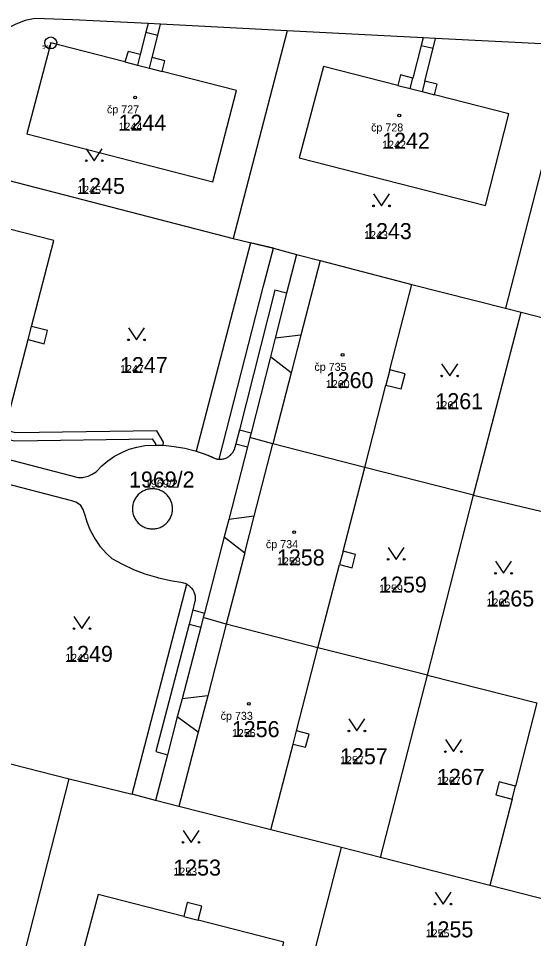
# Model space of a CAD drawing. Extents: x -763628 to -761565, y -976033 to -973833.
# Drawn here: x -762301 to -762236.7, y -975334.4 to -975219.5 of the extents above; entities that cross this region are included whole.
import ezdxf

# ---------------------------------------------------------------- set-up
doc = ezdxf.new("R2010")
doc.units = 0
for name, color, linetype in [('KN_cisla parcel 1000', 7, 'Continuous'), ('KN_cisla parcel 500', 7, 'Continuous'), ('KN_cisla popisna 500', 7, 'Continuous'), ('KN_hranice parcel', 7, 'Continuous'), ('KN_vecna bremena', 7, 'Continuous'), ('KN_vnitrni kresba parcel', 7, 'Continuous'), ('KN_znacky bodu BP', 7, 'Continuous'), ('KN_znacky budov', 7, 'Continuous'), ('KN_znacky kultur', 7, 'Continuous')]:
    doc.layers.add(name, color=color, linetype=linetype)

msp = doc.modelspace()

# ---------------------------------------------------------------- linework, layer by layer
at = {"layer": 'KN_hranice parcel'}
for p, q in [((-762283.24, -975220.23), (-762284.79, -975220.15)), ((-762267.43, -975221.05), (-762283.24, -975220.23)), ((-762267.43, -975221.05), (-762274.17, -975247)), ((-762250.46, -975221.92), (-762267.43, -975221.05)), ((-762248.91, -975222), (-762250.46, -975221.92)), ((-762231.76, -975222.87), (-762248.91, -975222)), ((-762231.76, -975222.87), (-762240.19, -975255.69)), ((-762311.27, -975237.36), (-762274.17, -975247)), ((-762274.17, -975247), (-762269.12, -975248.21)), ((-762269.12, -975248.21), (-762266.28, -975248.99)), ((-762251.88, -975252.72), (-762240.19, -975255.69)), ((-762244.17, -975279.02), (-762238.21, -975256.19)), ((-762240.19, -975255.69), (-762238.21, -975256.19)), ((-762238.21, -975256.19), (-762224.58, -975259.67)), ((-762319.61, -975270.07), (-762293.5, -975276.82)), ((-762294.3, -975279.73), (-762320.39, -975272.96)), ((-762244.17, -975279.02), (-762257.75, -975275.57)), ((-762249.91, -975301.49), (-762244.17, -975279.02)), ((-762244.17, -975279.02), (-762230.4, -975282.35)), ((-762286.76, -975316.39), (-762279.97, -975290.15)), ((-762249.91, -975301.49), (-762263.59, -975298.09)), ((-762255.8, -975324.28), (-762249.91, -975301.49)), ((-762249.91, -975301.49), (-762236.27, -975304.98)), ((-762328.82, -975305.65), (-762294.63, -975314.46)), ((-762302.01, -975343.29), (-762294.63, -975314.46)), ((-762294.63, -975314.46), (-762286.76, -975316.39)), ((-762283.86, -975317.15), (-762286.76, -975316.39)), ((-762260.63, -975323.02), (-762269.46, -975320.83)), ((-762268.14, -975351.99), (-762260.63, -975323.02)), ((-762255.8, -975324.28), (-762260.63, -975323.02)), ((-762242.14, -975327.79), (-762255.8, -975324.28))]:
    msp.add_line(p, q, dxfattribs=at)
for points in [[(-762300.11, -975219.75), (-762301.31, -975220.24), (-762302.47, -975220.82), (-762303.47, -975221.42), (-762304.53, -975222.16), (-762305.54, -975222.98), (-762306.47, -975223.88), (-762306.98, -975224.48), (-762307.71, -975225.46), (-762308.35, -975226.49)], [(-762284.79, -975220.15), (-762294.2, -975219.66), (-762298.88, -975219.5), (-762300.11, -975219.75)], [(-762284.79, -975220.15), (-762285.06, -975221.2), (-762285.77, -975224), (-762287.26, -975223.64), (-762287.68, -975224.94), (-762295.97, -975222.82), (-762296.94, -975222.57), (-762299.93, -975233.93), (-762276.69, -975239.89), (-762273.74, -975228.5), (-762283.03, -975226.13), (-762282.69, -975224.8), (-762284.28, -975224.39), (-762283.58, -975221.59), (-762283.24, -975220.23)], [(-762250.46, -975221.92), (-762250.7, -975222.87), (-762251.74, -975226.96), (-762253.28, -975226.55), (-762253.62, -975227.87), (-762262.89, -975225.51), (-762265.94, -975236.89), (-762242.7, -975242.88), (-762239.75, -975231.4), (-762249.06, -975229.03), (-762248.72, -975227.71), (-762250.26, -975227.33), (-762249.22, -975223.22), (-762248.91, -975222)], [(-762297.77, -975260.13), (-762297.34, -975258.48), (-762299.32, -975257.97), (-762296.53, -975247.24), (-762308.01, -975244.3), (-762313.95, -975267.44), (-762302.55, -975270.39), (-762299.75, -975259.61), (-762297.77, -975260.13)], [(-762275.91, -975274.55), (-762270.41, -975253.07), (-762269.12, -975248.21)], [(-762266.28, -975248.99), (-762267.5, -975253.81), (-762268.93, -975259.42), (-762269.52, -975261.77), (-762271.93, -975271.24), (-762272.08, -975271.84)], [(-762266.28, -975248.99), (-762263.33, -975249.71), (-762251.88, -975252.72)], [(-762257.75, -975275.57), (-762255.11, -975265.28), (-762253.21, -975265.77), (-762252.72, -975263.87), (-762254.62, -975263.38), (-762251.88, -975252.72)], [(-762272.08, -975271.84), (-762272.38, -975272.98), (-762274.73, -975282.06), (-762275.29, -975284.23), (-762277.76, -975293.75), (-762277.91, -975294.31)], [(-762257.75, -975275.57), (-762269.22, -975272.64), (-762272.08, -975271.84)], [(-762293.5, -975276.82), (-762292.94, -975276.81), (-762292.81, -975276.79), (-762292.26, -975276.66), (-762291.75, -975276.43), (-762291.28, -975276.11), (-762290.58, -975275.39), (-762289.8, -975274.75), (-762288.97, -975274.18), (-762288.08, -975273.7), (-762287.15, -975273.31), (-762286.19, -975273.02), (-762285.2, -975272.82), (-762283.86, -975272.78), (-762282.52, -975272.84), (-762281.53, -975272.95), (-762280.21, -975273.18), (-762278.92, -975273.51), (-762277.65, -975273.93), (-762276.41, -975274.45), (-762276.36, -975274.47), (-762275.91, -975274.55)], [(-762263.59, -975298.09), (-762260.89, -975287.68), (-762259.33, -975288.09), (-762258.9, -975286.43), (-762260.46, -975286.02), (-762257.75, -975275.57)], [(-762279.97, -975290.15), (-762280.03, -975290.12), (-762280.47, -975289.97), (-762281.97, -975289.73), (-762283.46, -975289.39), (-762283.68, -975289.33), (-762285.14, -975288.88), (-762286.56, -975288.34), (-762287.94, -975287.71), (-762289.28, -975286.98), (-762290.03, -975286.26), (-762290.71, -975285.47), (-762290.95, -975285.15), (-762291.52, -975284.28), (-762292.01, -975283.35), (-762292.4, -975282.39), (-762292.7, -975281.39), (-762292.71, -975281.34), (-762292.9, -975280.81), (-762293.18, -975280.32), (-762293.34, -975280.19), (-762293.8, -975279.92), (-762294.3, -975279.73)], [(-762277.91, -975294.31), (-762278.22, -975295.52), (-762280.55, -975304.45), (-762281.14, -975306.71), (-762282.37, -975311.44), (-762283.86, -975317.15)], [(-762263.59, -975298.09), (-762275.04, -975295.15), (-762277.91, -975294.31)], [(-762269.46, -975320.83), (-762266.69, -975310.11), (-762265.13, -975310.51), (-762264.7, -975308.86), (-762266.27, -975308.46), (-762263.59, -975298.09)], [(-762236.27, -975304.98), (-762238.94, -975315.35), (-762240.99, -975314.82), (-762241.41, -975316.46), (-762239.36, -975316.98), (-762242.14, -975327.79)], [(-762269.46, -975320.83), (-762280.93, -975317.92), (-762283.86, -975317.15)], [(-762226.83, -975331.75), (-762230.74, -975330.69), (-762242.14, -975327.79)], [(-762291.02, -975328.9), (-762294.06, -975340.26), (-762270.84, -975346.26), (-762267.83, -975334.84), (-762278.52, -975332.1), (-762278.08, -975330.36), (-762279.89, -975329.89), (-762280.34, -975331.64), (-762291.02, -975328.9)]]:
    msp.add_lwpolyline(points, dxfattribs=at)
at = {"layer": 'KN_vecna bremena'}
for points in [[(-762278.78, -975273.55), (-762278.15, -975273.75), (-762277.45, -975274.01), (-762276.93, -975274.22), (-762276.41, -975274.45), (-762276.16, -975274.52), (-762275.91, -975274.55), (-762270.41, -975253.07), (-762269.12, -975248.21), (-762272, -975247.52)], [(-762316.4, -975257.5), (-762316.65, -975258.47), (-762314.67, -975258.92), (-762316.7, -975266.84), (-762314.61, -975268.98), (-762301.47, -975272.24), (-762284.26, -975271.99), (-762283.88, -975272.63), (-762283.88, -975272.78), (-762283.39, -975272.79), (-762282.9, -975272.81), (-762282.86, -975272.42), (-762283.7, -975270.99), (-762301.35, -975271.24), (-762314.09, -975268.08), (-762315.61, -975266.53), (-762313.45, -975258.18)]]:
    msp.add_lwpolyline(points, close=True, dxfattribs=at)
at = {"layer": 'KN_vnitrni kresba parcel'}
for p, q in [((-762285.06, -975221.2), (-762283.58, -975221.59)), ((-762250.7, -975222.87), (-762249.22, -975223.22)), ((-762285.77, -975224), (-762286.11, -975225.34)), ((-762287.68, -975224.94), (-762286.11, -975225.34)), ((-762284.61, -975225.72), (-762284.28, -975224.39)), ((-762286.11, -975225.34), (-762284.61, -975225.72)), ((-762284.61, -975225.72), (-762283.03, -975226.13)), ((-762252.07, -975228.26), (-762251.74, -975226.96)), ((-762250.26, -975227.33), (-762250.59, -975228.64)), ((-762253.62, -975227.87), (-762252.07, -975228.26)), ((-762252.07, -975228.26), (-762250.59, -975228.64)), ((-762250.59, -975228.64), (-762249.06, -975229.03)), ((-762263.33, -975249.71), (-762265.73, -975259.04)), ((-762268.96, -975253.44), (-762273.38, -975270.87)), ((-762267.5, -975253.81), (-762268.96, -975253.44)), ((-762299.75, -975259.61), (-762299.32, -975257.97)), ((-762265.73, -975259.04), (-762268.93, -975259.42)), ((-762265.73, -975259.04), (-762266.93, -975263.74)), ((-762266.93, -975263.74), (-762269.52, -975261.77)), ((-762266.93, -975263.74), (-762269.22, -975272.64)), ((-762254.62, -975263.38), (-762255.11, -975265.28)), ((-762273.38, -975270.87), (-762273.83, -975272.61)), ((-762273.38, -975270.87), (-762271.93, -975271.24)), ((-762273.83, -975272.61), (-762273.95, -975273.1)), ((-762273.83, -975272.61), (-762272.38, -975272.98)), ((-762271.55, -975281.64), (-762269.22, -975272.64)), ((-762271.55, -975281.64), (-762274.73, -975282.06)), ((-762272.73, -975286.22), (-762271.55, -975281.64)), ((-762275.29, -975284.23), (-762272.73, -975286.22)), ((-762260.46, -975286.02), (-762260.89, -975287.68)), ((-762272.73, -975286.22), (-762275.04, -975295.15)), ((-762278.98, -975292.45), (-762279.22, -975293.37)), ((-762279.22, -975293.37), (-762279.68, -975295.14)), ((-762279.22, -975293.37), (-762277.76, -975293.75)), ((-762279.68, -975295.14), (-762283.82, -975311.06)), ((-762279.68, -975295.14), (-762278.22, -975295.52)), ((-762275.04, -975295.15), (-762277.35, -975304.09)), ((-762277.35, -975304.09), (-762280.55, -975304.45)), ((-762277.35, -975304.09), (-762278.52, -975308.62)), ((-762278.52, -975308.62), (-762281.14, -975306.71)), ((-762278.52, -975308.62), (-762280.93, -975317.92)), ((-762266.69, -975310.11), (-762266.27, -975308.46)), ((-762283.82, -975311.06), (-762282.37, -975311.44)), ((-762239.36, -975316.98), (-762238.94, -975315.35)), ((-762280.34, -975331.64), (-762278.52, -975332.1))]:
    msp.add_line(p, q, dxfattribs=at)
for points in [[(-762275.91, -975274.55), (-762275.79, -975274.55), (-762275.67, -975274.55), (-762275.55, -975274.53), (-762275.43, -975274.51), (-762275.32, -975274.49), (-762275.2, -975274.45), (-762275.09, -975274.41), (-762274.98, -975274.36), (-762274.87, -975274.3), (-762274.77, -975274.24), (-762274.67, -975274.17), (-762274.58, -975274.1), (-762274.49, -975274.02), (-762274.4, -975273.93), (-762274.33, -975273.84), (-762274.25, -975273.75), (-762274.19, -975273.65), (-762274.12, -975273.55), (-762274.07, -975273.44), (-762274.02, -975273.33), (-762273.98, -975273.22), (-762273.95, -975273.1)], [(-762284.24, -975278.24), (-762284.38, -975278.24), (-762284.52, -975278.26), (-762284.66, -975278.28), (-762284.8, -975278.3), (-762284.93, -975278.34), (-762285.07, -975278.38), (-762285.2, -975278.43), (-762285.33, -975278.49), (-762285.45, -975278.55), (-762285.57, -975278.62), (-762285.69, -975278.7), (-762285.8, -975278.79), (-762285.91, -975278.88), (-762286.01, -975278.97), (-762286.1, -975279.07), (-762286.2, -975279.18), (-762286.28, -975279.29), (-762286.36, -975279.41), (-762286.43, -975279.53), (-762286.49, -975279.66), (-762286.55, -975279.78), (-762286.6, -975279.91), (-762286.64, -975280.05), (-762286.68, -975280.18), (-762286.71, -975280.32), (-762286.72, -975280.46), (-762286.74, -975280.6), (-762286.74, -975280.74), (-762286.74, -975280.88), (-762286.72, -975281.02), (-762286.71, -975281.16), (-762286.68, -975281.3), (-762286.64, -975281.43), (-762286.6, -975281.57), (-762286.55, -975281.7), (-762286.49, -975281.83), (-762286.43, -975281.95), (-762286.36, -975282.07), (-762286.28, -975282.19), (-762286.2, -975282.3), (-762286.1, -975282.41), (-762286.01, -975282.51), (-762285.91, -975282.6), (-762285.8, -975282.7), (-762285.69, -975282.78), (-762285.57, -975282.86), (-762285.45, -975282.93), (-762285.33, -975282.99), (-762285.2, -975283.05), (-762285.07, -975283.1), (-762284.93, -975283.14), (-762284.8, -975283.18), (-762284.66, -975283.21), (-762284.52, -975283.22), (-762284.38, -975283.24), (-762284.24, -975283.24), (-762284.1, -975283.24), (-762283.96, -975283.22), (-762283.82, -975283.21), (-762283.68, -975283.18), (-762283.55, -975283.14), (-762283.41, -975283.1), (-762283.28, -975283.05), (-762283.16, -975282.99), (-762283.03, -975282.93), (-762282.91, -975282.86), (-762282.79, -975282.78), (-762282.68, -975282.7), (-762282.57, -975282.6), (-762282.47, -975282.51), (-762282.38, -975282.41), (-762282.29, -975282.3), (-762282.2, -975282.19), (-762282.12, -975282.07), (-762282.05, -975281.95), (-762281.99, -975281.83), (-762281.93, -975281.7), (-762281.88, -975281.57), (-762281.84, -975281.43), (-762281.8, -975281.3), (-762281.78, -975281.16), (-762281.76, -975281.02), (-762281.74, -975280.88), (-762281.74, -975280.74), (-762281.74, -975280.6), (-762281.76, -975280.46), (-762281.78, -975280.32), (-762281.8, -975280.18), (-762281.84, -975280.05), (-762281.88, -975279.91), (-762281.93, -975279.78), (-762281.99, -975279.66), (-762282.05, -975279.53), (-762282.12, -975279.41), (-762282.2, -975279.29), (-762282.29, -975279.18), (-762282.38, -975279.07), (-762282.47, -975278.97), (-762282.57, -975278.88), (-762282.68, -975278.79)], [(-762282.68, -975278.79), (-762282.79, -975278.7), (-762282.91, -975278.62), (-762283.03, -975278.55), (-762283.16, -975278.49), (-762283.28, -975278.43), (-762283.41, -975278.38), (-762283.55, -975278.34), (-762283.68, -975278.3), (-762283.82, -975278.28), (-762283.96, -975278.26), (-762284.1, -975278.24), (-762284.24, -975278.24)], [(-762279.97, -975290.15), (-762279.86, -975290.21), (-762279.76, -975290.28), (-762279.66, -975290.35), (-762279.57, -975290.43), (-762279.48, -975290.52), (-762279.39, -975290.61), (-762279.32, -975290.7), (-762279.24, -975290.8), (-762279.18, -975290.91), (-762279.12, -975291.01), (-762279.07, -975291.12), (-762279.02, -975291.24), (-762278.98, -975291.36), (-762278.95, -975291.48), (-762278.93, -975291.6), (-762278.92, -975291.72), (-762278.91, -975291.84), (-762278.91, -975291.96), (-762278.91, -975292.09), (-762278.93, -975292.21), (-762278.95, -975292.33), (-762278.98, -975292.45)]]:
    msp.add_lwpolyline(points, dxfattribs=at)
at = {"layer": 'KN_znacky bodu BP'}
for radius in [0.75, 0.03]:
    msp.add_circle((-762296.94, -975222.57), radius, dxfattribs=at)
at = {"layer": 'KN_znacky budov'}
for centre in [(-762286.4, -975229.37), (-762253.44, -975231.63), (-762260.51, -975261.52), (-762266.56, -975283.66), (-762272.21, -975305.1)]:
    msp.add_circle(centre, 0.175, dxfattribs=at)
at = {"layer": 'KN_znacky kultur'}
for points in [[(-762292.5, -975235.77), (-762291.5, -975237.27), (-762290.5, -975235.77)], [(-762256.66, -975241.41), (-762255.66, -975242.91), (-762254.66, -975241.41)], [(-762287.24, -975258.14), (-762286.24, -975259.64), (-762285.24, -975258.14)], [(-762248.15, -975262.65), (-762247.15, -975264.15), (-762246.15, -975262.65)], [(-762254.83, -975285.55), (-762253.83, -975287.05), (-762252.83, -975285.55)], [(-762241.43, -975287.29), (-762240.43, -975288.79), (-762239.43, -975287.29)], [(-762294.04, -975294.2), (-762293.04, -975295.7), (-762292.04, -975294.2)], [(-762259.73, -975306.98), (-762258.73, -975308.48), (-762257.73, -975306.98)], [(-762247.69, -975309.56), (-762246.69, -975311.06), (-762245.69, -975309.56)], [(-762280.43, -975320.89), (-762279.43, -975322.39), (-762278.43, -975320.89)], [(-762248.98, -975328.6), (-762247.98, -975330.1), (-762246.98, -975328.6)]]:
    msp.add_lwpolyline(points, dxfattribs=at)
for centre in [(-762292.5, -975237.27), (-762290.5, -975237.27), (-762256.66, -975242.91), (-762254.66, -975242.91), (-762287.24, -975259.64), (-762285.24, -975259.64), (-762248.15, -975264.15), (-762246.15, -975264.15), (-762254.83, -975287.05), (-762252.83, -975287.05), (-762241.43, -975288.79), (-762239.43, -975288.79), (-762294.04, -975295.7), (-762292.04, -975295.7), (-762259.73, -975308.48), (-762257.73, -975308.48), (-762247.69, -975311.06), (-762245.69, -975311.06), (-762280.43, -975322.39), (-762278.43, -975322.39), (-762248.98, -975330.1), (-762246.98, -975330.1)]:
    msp.add_circle(centre, 0.1, dxfattribs=at)

# ---------------------------------------------------------------- texts
at = {"layer": 'KN_cisla parcel 1000'}
for s, p in [('1244', (-762288.48, -975233.52)), ('1242', (-762255.58, -975235.78)), ('1245', (-762293.63, -975241.42)), ('1243', (-762257.83, -975247.06)), ('1247', (-762288.29, -975263.79)), ('1260', (-762262.61, -975265.67)), ('1261', (-762248.93, -975268.3)), ('1969/2', (-762287.17, -975278.08)), ('1258', (-762268.7, -975287.81)), ('1259', (-762255.96, -975291.2)), ('1265', (-762242.56, -975292.94)), ('1249', (-762295.13, -975299.85)), ('1256', (-762274.33, -975309.25)), ('1257', (-762260.83, -975312.63)), ('1267', (-762248.74, -975315.21)), ('1253', (-762281.64, -975326.54)), ('1255', (-762250.15, -975334.25))]:
    msp.add_text(s, height=2, dxfattribs=at).set_placement(p)
at = {"layer": 'KN_cisla parcel 500'}
for s, p in [('1244', (-762288.48, -975233.52)), ('1242', (-762255.58, -975235.78)), ('1245', (-762293.63, -975241.42)), ('1243', (-762257.83, -975247.06)), ('1247', (-762288.29, -975263.79)), ('1260', (-762262.61, -975265.67)), ('1261', (-762248.93, -975268.3)), ('1969/2', (-762285.18, -975278.08)), ('1258', (-762268.7, -975287.81)), ('1259', (-762255.96, -975291.2)), ('1265', (-762242.56, -975292.94)), ('1249', (-762295.13, -975299.85)), ('1256', (-762274.33, -975309.25)), ('1257', (-762260.83, -975312.63)), ('1267', (-762248.74, -975315.21)), ('1253', (-762281.64, -975326.54)), ('1255', (-762250.15, -975334.25))]:
    msp.add_text(s, height=1, dxfattribs=at).set_placement(p)
at = {"layer": 'KN_cisla popisna 500'}
for s, p in [('čp 727', (-762289.92, -975231.36)), ('čp 728', (-762256.96, -975233.62)), ('čp 735', (-762264.03, -975263.51)), ('čp 734', (-762270.08, -975285.65)), ('čp 733', (-762275.73, -975307.09))]:
    msp.add_text(s, height=1, dxfattribs=at).set_placement(p)
at = {"layer": 'KN_znacky bodu BP'}
msp.add_text('546', height=0.5, dxfattribs=at).set_placement((-762297.99, -975223.32))

doc.saveas('drawing.dxf')
